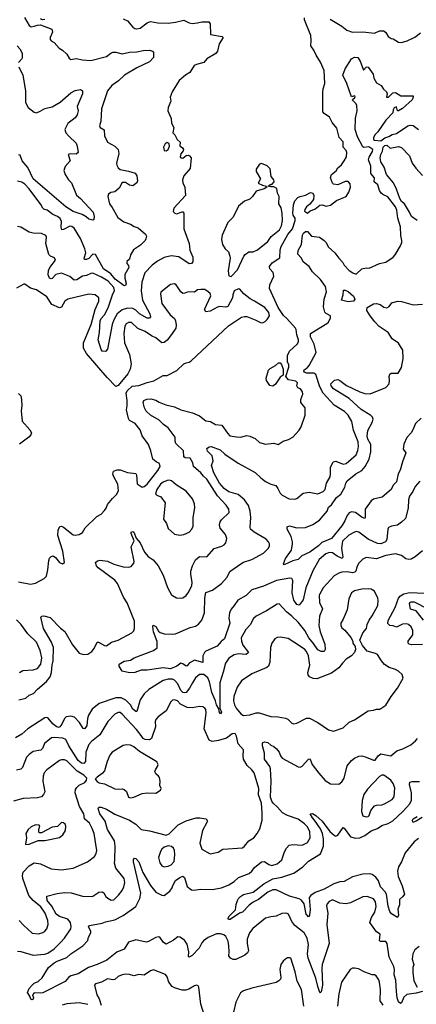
# Model space of a CAD drawing. Extents: x 1690054 to 1842981, y 782881 to 914114.
# Tile 616 of 656: x 1780595 to 1784385, y 875233 to 884645. Entities that reach past the tile are written whole.
import ezdxf

# ---------------------------------------------------------------- set-up
doc = ezdxf.new("R2010")
doc.units = 0

msp = doc.modelspace()

# ---------------------------------------------------------------- linework, layer by layer
at = {"layer": '0CON10XD'}
for points in [[(1781584.1, 884654.1), (1781624.4, 884634.4), (1781676.5, 884575), (1781695, 884562.5), (1781715, 884558.2), (1781745.3, 884564.7), (1781815, 884614.3), (1781845, 884628.6), (1781915, 884615.8), (1782012.7, 884612.7), (1782085, 884620), (1782165, 884640.8), (1782215, 884614.2), (1782245, 884609.2), (1782295, 884614.2), (1782335, 884625.8), (1782403.9, 884623.9), (1782416.2, 884605), (1782420, 884505), (1782530, 884485), (1782540, 884475), (1782500.9, 884415), (1782484.5, 884345.5), (1782468.3, 884321.7), (1782385, 884270), (1782355, 884237.5), (1782285, 884217.8), (1782263.7, 884206.3), (1782220.4, 884139.6), (1782179.2, 884115), (1782118.8, 884065), (1782053.8, 883955), (1782033.3, 883905), (1782040, 883865), (1782013.3, 883805), (1782012.5, 883775), (1782041.7, 883701.7), (1782047.5, 883655), (1782067.5, 883615), (1782060, 883565), (1782077.5, 883545), (1782100.7, 883500.7), (1782130, 883475), (1782125, 883440), (1782151.7, 883421.7), (1782161.2, 883405), (1782158.3, 883391.7), (1782135, 883362.5), (1782130, 883335), (1782135, 883324.2), (1782155, 883322.5), (1782185, 883347.5), (1782205, 883350), (1782217.5, 883345), (1782232.5, 883325), (1782225.9, 883224.1), (1782165, 883153.3), (1782150, 883115), (1782153.8, 883085), (1782173.3, 883045), (1782180, 882965), (1782067.5, 882845), (1782061.7, 882811.7), (1782078.8, 882795), (1782095, 882790), (1782147, 882807), (1782155, 882807.5), (1782163.3, 882795), (1782164, 882645), (1782215, 882506), (1782220.7, 882440.7), (1782250.6, 882375), (1782248.8, 882331.2), (1782235.7, 882314.3), (1782215, 882310.8), (1782115, 882378.9), (1782043.7, 882386.3), (1781975, 882372.5), (1781912.4, 882337.6), (1781861.4, 882298.6), (1781792.5, 882225), (1781764.1, 882135.9), (1781756.1, 882053.9), (1781767.5, 881965), (1781838.5, 881835), (1781845.5, 881804.5), (1781835, 881792), (1781815, 881792.5), (1781740, 881835), (1781705, 881869.6), (1781675, 881885.4), (1781625, 881886.6), (1781575, 881871.9), (1781527.9, 881832.1), (1781494.2, 881775.8), (1781479.3, 881730.7), (1781434, 881495), (1781415, 881473.8), (1781385, 881476.7), (1781372.7, 881492.7), (1781345.7, 881585), (1781358.8, 881655), (1781365.9, 881765), (1781375, 881787.3), (1781407.3, 881825), (1781440.7, 881889.3), (1781482.2, 882015), (1781502.8, 882055), (1781493.8, 882085), (1781439.7, 882145), (1781376.2, 882185), (1781295, 882221.3), (1781275, 882220), (1781235, 882200.3), (1781195, 882193.2), (1781142.9, 882157.1), (1781115, 882156.5), (1781075, 882191.1), (1780995, 882220.8), (1780941.9, 882208.1), (1780905, 882172), (1780895, 882169.2), (1780880.8, 882175), (1780868.2, 882205), (1780871.5, 882248.5), (1780884.1, 882275.9), (1780936.8, 882346.8), (1780928.5, 882368.5), (1780888.8, 882385), (1780875, 882400), (1780845.3, 882505), (1780850, 882565), (1780845, 882583.3), (1780805, 882602), (1780723.2, 882603.2), (1780685, 882612.5), (1780605, 882662.5), (1780575, 882667.5)], [(1780588, 878145), (1780655, 878160.4), (1780685, 878188.9), (1780726.4, 878203.6), (1780764.4, 878245), (1780851, 878319), (1780886.5, 878365), (1780900.3, 878405), (1780904.8, 878475), (1780914.8, 878515), (1780918.2, 878645), (1780900.5, 878695), (1780823.3, 878826.7), (1780797.5, 878935), (1780806.7, 878943.3), (1780825, 878945.7), (1780885, 878930.8), (1780985, 878828), (1781027.5, 878797.5), (1781099.3, 878669.3), (1781150, 878605), (1781165, 878591.2), (1781205, 878576.2), (1781245, 878580.8), (1781284, 878605), (1781307, 878633), (1781335.7, 878694.3), (1781350, 878695), (1781405, 878662.9), (1781425, 878660.8), (1781473.8, 878695), (1781535, 878714.4), (1781666.7, 878785), (1781685.7, 878804.3), (1781692, 878825), (1781691.5, 878895), (1781621.1, 879071.1), (1781588.3, 879125), (1781530.8, 879255), (1781505, 879286), (1781345.8, 879405), (1781330, 879425), (1781321.2, 879455), (1781337.3, 879472.7), (1781365, 879478.6), (1781435, 879468.9), (1781495, 879441.1), (1781585, 879415.6), (1781635, 879412.9), (1781660.3, 879419.7), (1781685, 879448.8), (1781689.5, 879465), (1781659.4, 879605), (1781688.8, 879665), (1781660.6, 879735), (1781661.9, 879745), (1781675, 879752), (1781685.8, 879745), (1781707.5, 879687.5), (1781745.4, 879645.4), (1781789.4, 879555), (1781824.3, 879515), (1781872.2, 879482.2), (1781918.1, 879425), (1781965.3, 879335.3), (1782008.8, 879218.8), (1782046.7, 879146.7), (1782055, 879142.5), (1782095, 879120), (1782135, 879116.7), (1782155, 879120), (1782185, 879140), (1782213.2, 879176.8), (1782240, 879235), (1782242.7, 879265), (1782230, 879345), (1782231.1, 879375), (1782245.6, 879425), (1782276.7, 879483.3), (1782315, 879512.9), (1782385, 879512), (1782455, 879590), (1782528.1, 879611.9), (1782550, 879625), (1782566.2, 879645), (1782576.2, 879685), (1782561.2, 879725), (1782510, 879785), (1782504, 879815), (1782511.2, 879845), (1782523.3, 879865), (1782596.7, 879935), (1782593.3, 879965), (1782567.5, 880005), (1782486.2, 880095), (1782385, 880251.8), (1782351.3, 880281.3), (1782325.4, 880315), (1782255.5, 880375), (1782249.9, 880409.9), (1782225, 880453.8), (1782177.9, 880457.9), (1782164, 880465), (1782160.8, 880525), (1782088.5, 880595), (1782080, 880615), (1782080.6, 880655), (1782015, 880743.2), (1781968.5, 880775), (1781927, 880817), (1781845.5, 880865.5), (1781804.4, 880904.4), (1781788, 880935), (1781774.4, 880985), (1781781.2, 881005), (1781810.8, 881019.2), (1781849.6, 881019.6), (1781895, 881007.1), (1781927.6, 880987.6), (1781993.1, 880963.1), (1782075.3, 880945.3), (1782135, 880915.3), (1782246.5, 880886.5), (1782315, 880858.5), (1782375, 880810), (1782417.5, 880805), (1782465.6, 880775.6), (1782528.3, 880768.3), (1782581.4, 880691.4), (1782605, 880668.8), (1782666.4, 880656.4), (1782705, 880653.3), (1782765, 880670), (1782795, 880662.5), (1782845, 880643.3), (1782887.5, 880605), (1782945, 880587.5), (1783025, 880597.5), (1783065, 880583.3), (1783112.3, 880617.7), (1783165, 880631.2), (1783205, 880653.3), (1783267.3, 880722.7), (1783285, 880752.5), (1783323.3, 880865), (1783322.5, 880935), (1783282.5, 880985), (1783283.3, 881015), (1783300, 881065), (1783297, 881087), (1783280, 881115), (1783252.5, 881125), (1783242.5, 881145), (1783250, 881175), (1783235, 881190), (1783163, 881203), (1783140, 881235), (1783167, 881323), (1783166.9, 881345), (1783155.9, 881375), (1783155, 881436.7), (1783175, 881476), (1783247.5, 881545), (1783258.6, 881565), (1783260.6, 881585), (1783242.7, 881632.7), (1783237.6, 881685), (1783231.8, 881695), (1783149, 881789), (1783115, 881816.2), (1783064, 881895), (1782982.2, 882075), (1782985, 882110), (1783022.9, 882195), (1783017.5, 882227.5), (1782984.2, 882265), (1782981.4, 882285), (1783009.5, 882320.5), (1783082.8, 882367.2), (1783085.3, 882445), (1783095, 882476.9), (1783158, 882592), (1783203.6, 882645), (1783227.5, 882725), (1783226.5, 882746.5), (1783208.5, 882775), (1783204.1, 882795), (1783210.4, 882875), (1783224.5, 882915), (1783253.3, 882945), (1783275, 882956.4), (1783325, 882969.2), (1783375, 882992.5), (1783395, 882986.2), (1783406.9, 882965), (1783402.2, 882927.8), (1783367.8, 882882.3), (1783335, 882857.3), (1783319.8, 882830.2), (1783316.7, 882815), (1783345, 882795.4), (1783372.5, 882817.5), (1783416.7, 882835), (1783465, 882870.8), (1783485, 882874.2), (1783525, 882861.4), (1783565, 882873.1), (1783622.3, 882917.7), (1783715.9, 882954.1), (1783741.2, 882995), (1783758.1, 883045), (1783754.4, 883075), (1783735, 883099.2), (1783705, 883098), (1783635, 883067.5), (1783595, 883072.5), (1783585, 883082.5), (1783564.5, 883135), (1783574.4, 883165), (1783620.2, 883199.8), (1783635, 883229.5), (1783671.5, 883258.5), (1783696.7, 883295), (1783717.5, 883335), (1783721.4, 883375), (1783714.3, 883394.3), (1783685, 883426.2), (1783686, 883476), (1783648.6, 883518.6), (1783627, 883607), (1783582.4, 883662.4), (1783555, 883713.3), (1783505, 883748.8), (1783493.3, 883765), (1783491.7, 883948.3), (1783494.4, 883985), (1783511.9, 884035), (1783505, 884158.8), (1783470.1, 884240.1), (1783427, 884307), (1783405.3, 884355.3), (1783376.2, 884395), (1783381.9, 884445), (1783377.1, 884495), (1783316.2, 884645), (1783316.7, 884663.3)], [(1780641.9, 884665), (1780685, 884589.4), (1780705, 884577.5), (1780732.2, 884582.2), (1780765, 884594.2), (1780795, 884596.2), (1780901.2, 884555), (1780908.6, 884525), (1780886.2, 884475), (1780886.7, 884455), (1780895, 884443.3), (1780925, 884425.8), (1780973.3, 884373.3), (1781005, 884354.5), (1781045.6, 884315), (1781067.6, 884277.6), (1781085, 884263.8), (1781135, 884274.2), (1781195, 884260), (1781275, 884254.3), (1781425, 884292.5), (1781465, 884325.8), (1781485, 884334.4), (1781515, 884333.6), (1781575, 884318.8), (1781645.3, 884334.7), (1781715, 884338.2), (1781775, 884350.4), (1781835, 884352.5), (1781863.3, 884345), (1781873, 884333), (1781874.4, 884285), (1781835, 884241.5), (1781715.8, 884184.2), (1781595.8, 884115), (1781538, 884062), (1781475, 884017.5), (1781434.5, 883965), (1781377, 883793), (1781370.8, 883675), (1781358.3, 883631.7), (1781365, 883614), (1781402.7, 883592.7), (1781405.7, 883535), (1781433.8, 883473.8), (1781505, 883436.2), (1781536.7, 883405), (1781543.8, 883365), (1781522, 883275), (1781522.9, 883255), (1781535, 883227.5), (1781555, 883212.7), (1781635, 883198.5), (1781697.3, 883177.3), (1781714.1, 883154.1), (1781722, 883105), (1781715, 883086.7), (1781675, 883057.5), (1781645, 883064.4), (1781605, 883090), (1781575, 883087.9), (1781546, 883034), (1781505, 883001.2), (1781465, 882994.2), (1781443.6, 882976.4), (1781438.1, 882955), (1781442.9, 882927.1), (1781452.8, 882885), (1781479.8, 882849.8), (1781532.5, 882755), (1781591.7, 882711.7), (1781655, 882691.8), (1781689.7, 882669.7), (1781726.3, 882656.3), (1781797.5, 882595), (1781805.7, 882575), (1781800.3, 882549.7), (1781794, 882535), (1781750.9, 882489.1), (1781684.1, 882445.9), (1781653.1, 882396.9), (1781646.2, 882355), (1781618.1, 882335), (1781618.1, 882315), (1781635.7, 882295), (1781638.6, 882275), (1781600.9, 882209.1), (1781599.3, 882175), (1781611.8, 882125), (1781605, 882105.8), (1781595, 882100), (1781506.7, 882165), (1781465, 882216.7), (1781397.5, 882265), (1781320, 882400), (1781295, 882403.5), (1781256.1, 882363.9), (1781235, 882353.6), (1781214.2, 882354.2), (1781212.9, 882365)], [(1780835, 884646.7), (1780813.6, 884643.6), (1780793, 884653)], [(1783561.3, 884651.3), (1783673.8, 884583.8), (1783721.2, 884545), (1783774.6, 884524.6), (1783875, 884529.2), (1783985, 884516), (1784035, 884538.6), (1784075, 884538.8), (1784094.2, 884524.2), (1784117.5, 884485), (1784145, 884466.7), (1784165, 884463.3), (1784215, 884430), (1784245, 884426.7), (1784297, 884443), (1784370.7, 884479.3), (1784425, 884520)], [(1780570.8, 884395), (1780596.5, 884366.5), (1780619.6, 884325), (1780618.9, 884285), (1780615, 884271.2), (1780585, 884236.7)], [(1784418.6, 880235), (1784375, 880184), (1784352.5, 880135), (1784319.1, 880090.9), (1784310, 880055), (1784307.9, 879975), (1784283, 879877), (1784245, 879840.8), (1784205.4, 879814.6), (1784147.5, 879805), (1784119.7, 879790.3), (1784112.9, 879775), (1784103.6, 879676.4), (1784091.2, 879655), (1784045, 879635.3), (1784015, 879638.6), (1783925, 879678.5), (1783835, 879746.5), (1783815, 879753.1), (1783795, 879747.8), (1783740.7, 879719.3), (1783680.1, 879659.9), (1783669.1, 879595), (1783682.5, 879507.5), (1783675.8, 879495), (1783628.3, 879518.3), (1783585, 879548.5), (1783555, 879552.9), (1783520.9, 879539.1), (1783455.6, 879485), (1783395, 879376), (1783330, 879215), (1783305, 879100), (1783265, 879050), (1783245, 879055.8), (1783214.6, 879095), (1783198.9, 879165), (1783205.4, 879285), (1783195, 879303.1), (1783176.2, 879306.2), (1783050, 879285), (1782925, 879229.6), (1782815, 879194.4), (1782758.9, 879141.1), (1782678.9, 879095), (1782643.7, 879046.3), (1782615, 879009.2), (1782599.1, 878975), (1782593.4, 878925), (1782603.8, 878875), (1782553.7, 878726.3), (1782519.5, 878700.5), (1782482.4, 878657.6), (1782375, 878607.5), (1782360, 878595), (1782344.5, 878565), (1782345, 878501.2), (1782265, 878522.1), (1782216.1, 878495), (1782195, 878468.2), (1782185, 878464.8), (1782155, 878489), (1782135, 878493), (1782095.4, 878465), (1782035, 878439.9), (1781965, 878449.5), (1781815, 878428.8), (1781755, 878426.7), (1781695, 878405.7), (1781645, 878402), (1781575, 878417.5), (1781546.2, 878465), (1781546.2, 878485), (1781595, 878514.4), (1781655, 878524.4), (1781688, 878545), (1781873.3, 878616.7), (1781908.9, 878641.1), (1781909.8, 878699.8), (1781872.9, 878795), (1781866.2, 878845), (1781872, 878858), (1781895, 878843.8), (1781920.8, 878800.8), (1781938.3, 878788.3), (1781975.6, 878775.6), (1782055, 878770), (1782083.3, 878775), (1782225, 878835.4), (1782275, 878848.5), (1782305, 878867.3), (1782335.9, 878905), (1782360.7, 878975), (1782364.4, 879115.6), (1782375, 879171.2), (1782438.3, 879191.7), (1782525, 879254.5), (1782577.1, 879315), (1782605, 879370.8), (1782707.4, 879442.6), (1782735, 879458.2), (1782814, 879485), (1782925, 879545.7), (1782971.9, 879595), (1782981.4, 879615), (1782981.4, 879635), (1782973.6, 879653.6), (1782949.6, 879679.6), (1782835, 879747.1), (1782801.4, 879775), (1782796.7, 879795), (1782803.7, 879886.3), (1782797.1, 879947.1), (1782780.3, 880000.3), (1782744.8, 880055), (1782683.6, 880105), (1782595, 880132.5), (1782547.9, 880165), (1782505.4, 880215), (1782451.5, 880315), (1782426.7, 880385), (1782443, 880427), (1782435.8, 880475), (1782390, 880520), (1782384.7, 880545), (1782405, 880562.5), (1782425.8, 880565.8), (1782512.3, 880532.3), (1782555, 880490.4), (1782682.5, 880405), (1782845, 880317.9), (1782899.5, 880265), (1782945, 880231.2), (1782995, 880206.2), (1783041.8, 880191.8), (1783063.1, 880165), (1783085, 880118.8), (1783105, 880100), (1783170, 880065), (1783225, 880062.5), (1783245, 880067.5), (1783305, 880118.8), (1783362.3, 880127.7), (1783445, 880111.9), (1783495, 880135.8), (1783512.9, 880155), (1783527.5, 880215), (1783561.1, 880275), (1783566.8, 880305), (1783564.5, 880365), (1783592.1, 880417.9), (1783615, 880426), (1783685, 880397.8), (1783715, 880403.1), (1783809.4, 880485), (1783827.4, 880527.4), (1783833.5, 880565), (1783830.2, 880610.2), (1783785, 880720), (1783770.5, 880805), (1783735, 880864.3), (1783700.6, 880900.6), (1783601.3, 880961.3), (1783494.1, 881074.1), (1783464.8, 881135), (1783424.2, 881255), (1783405, 881265.6), (1783335, 881265.6), (1783315.8, 881275), (1783309.4, 881285), (1783312.6, 881297.4), (1783342.4, 881317.6), (1783360.3, 881339.7), (1783428.8, 881465), (1783408.8, 881545), (1783373.9, 881615), (1783373.2, 881645), (1783530, 881740), (1783546, 881755), (1783564.1, 881795.9), (1783566.7, 881815), (1783525, 881836.5), (1783510.7, 881850.7), (1783498.8, 881898.8), (1783505.8, 881975), (1783526.8, 882045), (1783516.2, 882096.2), (1783470.3, 882160.3), (1783393.4, 882233.4), (1783363.1, 882285), (1783306.1, 882326.1), (1783285, 882367.5), (1783252.9, 882405), (1783255, 882437.5), (1783287.1, 882495), (1783297.1, 882585), (1783305.8, 882605), (1783325, 882620.8), (1783345, 882619.2), (1783385, 882576), (1783460, 882565), (1783505, 882533.3), (1783524.1, 882514.1), (1783543.3, 882475), (1783607.5, 882415), (1783644.1, 882364.1), (1783683.3, 882325), (1783695, 882297.5), (1783745, 882248.8), (1783778.8, 882225), (1783800, 882215), (1783815, 882215.4), (1783865, 882264.4), (1783905, 882271.9), (1783935, 882270.8), (1784035, 882316), (1784095, 882326.2), (1784164, 882375), (1784183.1, 882396.9), (1784235.5, 882485), (1784246.2, 882515), (1784246.4, 882535), (1784237, 882583), (1784234.2, 882665), (1784207.8, 882747.8), (1784197.7, 882825), (1784187.3, 882855), (1784112.6, 882952.6), (1784065, 882973.1), (1784048.3, 882988.3), (1784033, 883013), (1784017.8, 883065), (1783984.1, 883094.1), (1783984.6, 883135), (1783950, 883175), (1783951.9, 883245), (1783927.6, 883305), (1783935, 883329.6), (1783967.9, 883385), (1783969.1, 883405), (1783930.9, 883430.9), (1783885, 883423.9), (1783875, 883428.6), (1783822, 883525), (1783800.3, 883595), (1783802.7, 883705), (1783819.8, 883775), (1783818.1, 883825), (1783811, 883841), (1783776.2, 883875), (1783777.5, 883885), (1783795.6, 883895), (1783800.5, 883910.5), (1783795, 883917.1), (1783765, 883907.5), (1783722.9, 884035), (1783684.4, 884115), (1783706, 884175), (1783765, 884270), (1783795, 884286.2), (1783825, 884282.5), (1783849.8, 884249.8), (1783881.2, 884161.2), (1783905, 884192.5), (1783915, 884195.8), (1783925, 884190.8), (1783972.3, 884125), (1783978.1, 884085), (1784005, 884042.5), (1784050, 884015), (1784070.7, 883980.7), (1784100, 883955), (1784107.5, 883935), (1784100, 883905), (1784120, 883905), (1784160, 883945), (1784185, 883950), (1784236.7, 883916.7), (1784355, 883916.7), (1784356.2, 883905), (1784345, 883880)], [(1780585.7, 884195), (1780626.9, 884115), (1780650.6, 883965), (1780650, 883855), (1780675.6, 883805.6), (1780735, 883762), (1780755, 883756.2), (1780790.7, 883770.7), (1780835, 883795.6), (1780905, 883812.2), (1780982.9, 883857.1), (1781085, 883947.1), (1781125, 883969.4), (1781175, 883979.4), (1781194.5, 883964.5), (1781194.6, 883935), (1781146, 883815), (1781153.8, 883775), (1781146, 883735), (1781124.4, 883705.6), (1781056.6, 883653.4), (1781027.5, 883595), (1781037.1, 883565), (1781065, 883530.8), (1781136.2, 883465), (1781145.9, 883435.9), (1781153, 883377), (1781135, 883361.2), (1781077, 883363), (1781060, 883355), (1781078.8, 883295), (1781029.1, 883240.9), (1781018.6, 883205), (1781030.6, 883165), (1781062.8, 883112.8), (1781089.6, 883085), (1781138.8, 882968.8), (1781178, 882935), (1781298.2, 882805), (1781305.5, 882764.5), (1781303.3, 882736.7), (1781295, 882727.5), (1781255, 882738.8), (1781231.5, 882761.5), (1781193.6, 882783.6), (1781105, 882812.1), (1781037.5, 882855), (1780724.7, 883125), (1780673.1, 883233.1), (1780617.5, 883295), (1780598.8, 883348.8), (1780585, 883354.7)], [(1784345, 883880), (1784255, 883797.3), (1784215, 883773.8), (1784204.5, 883774.5), (1784195, 883810.8), (1784175, 883801.8), (1784165.4, 883785), (1784162.5, 883755), (1784095.7, 883685), (1784018.4, 883571.6), (1783990.6, 883545), (1783974.9, 883515), (1783975, 883500), (1783985, 883493.3), (1784045, 883488.1), (1784085, 883516.5), (1784122.2, 883527.8), (1784155, 883548.1), (1784195, 883558.7), (1784305, 883629.6), (1784325.6, 883635.6), (1784355, 883632.5), (1784406.7, 883595)], [(1781995, 883392), (1782014.3, 883405.7), (1782028, 883435), (1782025, 883457.5), (1782005, 883471.2), (1781985, 883458), (1781968.5, 883425), (1781975, 883393.3), (1781995, 883392)], [(1784395, 882725.3), (1784339.3, 882765), (1784321.7, 882805), (1784271.9, 882885), (1784245, 882908.2), (1784227.4, 882935), (1784197, 883025), (1784168.9, 883085), (1784101.4, 883165), (1784076.7, 883236.7), (1784046.3, 883286.3), (1784038.5, 883325), (1784047.8, 883355), (1784063.1, 883386.9), (1784068, 883425), (1784085, 883443.9), (1784105, 883444.7), (1784135, 883416.7), (1784215, 883434), (1784245, 883422), (1784320.6, 883345), (1784346.7, 883275), (1784380, 883225), (1784444.4, 883155)], [(1782615, 882190.6), (1782675.7, 882255), (1782736, 882385), (1782748.8, 882401.2), (1782785, 882427.5), (1782825, 882426.2), (1782868, 882445), (1782965.3, 882525), (1782998.1, 882571.9), (1783077.1, 882635), (1783097.8, 882675), (1783105.3, 882725), (1783104.5, 882795), (1783095, 882846.7), (1783072, 882885), (1783075.8, 882955), (1783057.5, 882987.5), (1783051.7, 883031.7), (1783025, 883047.5), (1782995, 883047.5), (1782970, 883055), (1782995, 883072.5), (1783005, 883070), (1783027.5, 883095), (1783022.5, 883115), (1782997.7, 883147.7), (1782989.8, 883219.8), (1782959.4, 883249.4), (1782905, 883270.8), (1782885.7, 883264.3), (1782855.8, 883215), (1782855, 883193.3), (1782896.2, 883125), (1782873, 883083), (1782915, 883062.5), (1782953, 883053), (1782957.5, 883045), (1782932.5, 883027.5), (1782854.3, 883005.7), (1782821.2, 882955), (1782795, 882930), (1782745, 882910), (1782685.8, 882864.2), (1782635, 882757.5), (1782583.9, 882706.1), (1782530, 882585), (1782522.9, 882545), (1782534.2, 882495), (1782560, 882455), (1782590, 882425), (1782604, 882385), (1782605.8, 882365), (1782586.7, 882245), (1782595, 882196.7), (1782615, 882190.6)], [(1781212.9, 882365), (1781225.9, 882415), (1781218.6, 882455), (1781175, 882554.3), (1781115, 882653.3), (1781095, 882666.9), (1781075, 882670), (1781015, 882638), (1780997.9, 882637.9), (1780990.6, 882660.6), (1780995.8, 882715), (1780982.5, 882745), (1780957.1, 882765), (1780913.1, 882783.1), (1780858.6, 882825), (1780825, 882834.6), (1780815, 882843.8), (1780797.5, 882877.5), (1780685, 883028.5), (1780645, 883073.1), (1780615, 883093.1), (1780575, 883102.2)], [(1780585, 879272.2), (1780699.5, 879249.5), (1780745, 879257.5), (1780830, 879305), (1780850, 879325), (1780863.6, 879386.4), (1780872.5, 879475), (1780881.7, 879498.3), (1780897.5, 879515), (1780915, 879518.8), (1780937.5, 879505), (1780977, 879457), (1781003, 879443), (1781022.5, 879455), (1781007.8, 879565), (1780959.1, 879715), (1780961.8, 879765), (1780980.4, 879799.6), (1780995, 879804.4), (1781015, 879795.4), (1781105, 879720), (1781125, 879717.1), (1781162.5, 879725), (1781195, 879743.3), (1781220.7, 879789.3), (1781333.6, 879896.4), (1781375, 879917.5), (1781406.1, 879953.9), (1781422.5, 879975), (1781435, 880010), (1781480.7, 880069.3), (1781520, 880105), (1781538.3, 880141.7), (1781533.3, 880205), (1781492.7, 880282.7), (1781486.7, 880305), (1781490.7, 880329.3), (1781527, 880343), (1781555, 880343.3), (1781625, 880317.5), (1781705, 880307.5), (1781713, 880293), (1781718.3, 880208.3), (1781765, 880176.2), (1781785, 880182.5), (1781815, 880206.7), (1781915.3, 880335), (1781936.5, 880375), (1781931.2, 880401.2), (1781898.3, 880418.3), (1781866.7, 880445), (1781848.8, 880525), (1781826.2, 880585), (1781765.7, 880665.7), (1781745.8, 880725), (1781700, 880785), (1781644.7, 880814.7), (1781633.6, 880833.6), (1781615.6, 880914.4), (1781622.7, 880955), (1781622.3, 881005), (1781613.3, 881075), (1781621.9, 881098.1), (1781669.4, 881140.6), (1781735, 881147.3), (1781815, 881178), (1781877, 881193), (1781965, 881243.3), (1782005, 881243.8), (1782096.9, 881293.1), (1782165, 881356), (1782185, 881366.2), (1782215, 881370), (1782235, 881383.3), (1782591.7, 881718.3), (1782715, 881800), (1782745, 881809.2), (1782765, 881807.1), (1782846.3, 881776.3), (1782895, 881749.2), (1782915, 881747.5), (1782940.3, 881759.7), (1782960.3, 881779.7), (1782981.2, 881815), (1782975, 881846.7), (1782936.7, 881895), (1782840, 881955), (1782797.7, 881977.7), (1782736.1, 882026.1), (1782699.3, 882069.3), (1782685, 882072.5), (1782645, 882052.5), (1782631.2, 882015), (1782628.8, 881985), (1782585, 881903.8), (1782565, 881896.2), (1782505, 881902), (1782485, 881898), (1782415, 881858), (1782375, 881852.5), (1782362.5, 881875), (1782421.2, 882005), (1782415, 882027.5), (1782397.5, 882045), (1782365, 882066.2), (1782325, 882067.5), (1782295, 882062), (1782265, 882042), (1782206.1, 882043.9), (1782175, 882030), (1782155, 882028.8), (1782135, 882043.3), (1782090.5, 882110.5), (1782075, 882118.9), (1782035, 882114.2), (1781945, 882041.2), (1781940, 882025), (1781955, 881933.8), (1782033, 881823), (1782075, 881789.2), (1782085.4, 881765.4), (1782091.4, 881725), (1782087.5, 881695), (1782045.6, 881635), (1782005, 881582.2), (1781975, 881558), (1781955, 881556.2), (1781895, 881605.5), (1781855, 881622.7), (1781795, 881663.1), (1781725, 881692.2), (1781665, 881749.2), (1781635, 881750.8), (1781611.7, 881738.3), (1781600, 881715), (1781590.5, 881645), (1781595.6, 881555), (1781644.5, 881444.5), (1781660.6, 881355), (1781650, 881305), (1781630, 881260), (1781535, 881147.5), (1781515, 881138.6), (1781432.6, 881225), (1781234.4, 881454.4), (1781203.7, 881503.7), (1781204, 881555), (1781278.9, 881731.1), (1781315, 881874.2), (1781352.5, 881955), (1781351.1, 881985), (1781315, 882015.6), (1781255, 882021.8), (1781055, 881973.1), (1781026.3, 881953.7), (1780995, 881898.1), (1780975, 881891.3), (1780903.7, 881923.7), (1780855, 881995.6), (1780755, 882064.3), (1780698.3, 882078.3), (1780645.7, 882115.7), (1780635, 882116.2), (1780565, 882077.5)], [(1783735, 881947.5), (1783670, 881965), (1783688, 882015), (1783690, 882060), (1783705, 882060), (1783735, 882046.2), (1783785, 882000.9), (1783798.1, 881975), (1783785, 881954.3), (1783735, 881947.5)], [(1783450, 879615), (1783368.9, 879555), (1783291.2, 879518.8), (1783255, 879486.2), (1783205, 879471.2), (1783123, 879433), (1783117.5, 879445), (1783135.7, 879495), (1783193.3, 879575), (1783203.3, 879635), (1783203.3, 879655), (1783188.8, 879705), (1783152.5, 879775), (1783151.7, 879798.3), (1783173.9, 879806.1), (1783245, 879789.2), (1783325, 879792.2), (1783395, 879820), (1783458.7, 879861.3), (1783515.6, 879924.4), (1783532.6, 879947.4), (1783546.9, 879985), (1783575, 880007.8), (1783623.2, 880076.8), (1783665, 880108.6), (1783702.9, 880175), (1783712.5, 880215), (1783725, 880238.6), (1783807.5, 880302.5), (1783865.6, 880334.4), (1783895.9, 880375), (1783933.4, 880445), (1783950, 880515), (1783950, 880585), (1783921.1, 880635), (1783915.1, 880665), (1783921.9, 880718.1), (1783965, 880795.8), (1783972.1, 880825), (1783967.8, 880845), (1783952.3, 880862.3), (1783857.7, 880917.7), (1783745, 881025.4), (1783595.5, 881115.5), (1783572.5, 881145), (1783568, 881165), (1783605, 881198.6), (1783635, 881205.8), (1783655, 881197.5), (1783719.5, 881149.5), (1783845, 881087.2), (1783895, 881071.8), (1783945, 881068.8), (1784095, 881129.1), (1784127.3, 881165), (1784128.2, 881198.2), (1784124.5, 881235.5), (1784131.8, 881258.2), (1784145, 881265.5), (1784213, 881267), (1784245, 881320), (1784259.7, 881405), (1784257.3, 881485), (1784215, 881552.2), (1784154.8, 881594.8), (1784116.7, 881655), (1784031.3, 881711.3), (1783988.1, 881758.1), (1783943.5, 881813.5), (1783912.1, 881865), (1783915, 881894.5), (1783975, 881927.5), (1784005, 881933.1), (1784041.5, 881921.5), (1784075, 881896), (1784105, 881891.2), (1784125, 881903.3), (1784152.7, 881937.3), (1784205, 881955.8), (1784245, 881950.8), (1784355, 881919.4), (1784445, 881924.4)], [(1783015, 881142), (1782985, 881147.8), (1782953.3, 881195), (1782951.3, 881218.7), (1782974.3, 881295), (1782988.5, 881311.5), (1783040.9, 881339.1), (1783070, 881365), (1783085, 881365.7), (1783097.9, 881347.9), (1783112.5, 881305), (1783111.7, 881248.3), (1783085, 881227.5), (1783039.1, 881160.9), (1783015, 881142)], [(1780585, 881073.3), (1780605, 881048.8), (1780611.9, 881015), (1780614.3, 880955), (1780608.1, 880905), (1780618.1, 880808.1), (1780693.6, 880725), (1780707.4, 880695), (1780702.4, 880677.6), (1780683.1, 880655), (1780593.5, 880586.5)], [(1784432.4, 880837.6), (1784378.5, 880785), (1784351.8, 880725), (1784337.1, 880695), (1784295, 880650.5), (1784265, 880587.5), (1784261.1, 880541.1), (1784284.4, 880505), (1784252.4, 880417.6), (1784231.9, 880338.1), (1784212.5, 880305), (1784195, 880226), (1784163.5, 880195), (1784145, 880154.4), (1784058.3, 880081.7), (1783977, 880063), (1783954.1, 880045.9), (1783896.5, 879965), (1783897.5, 879885), (1783891.9, 879878.1), (1783868.1, 879885), (1783805, 879934.7), (1783765, 879940.7), (1783745, 879931.8), (1783723.2, 879905), (1783703.8, 879855), (1783675, 879806.7), (1783575.2, 879684.8), (1783483.1, 879646.9), (1783450, 879615)], [(1782125, 879718.8), (1782165, 879722.9), (1782216, 879745), (1782239.2, 879775), (1782252.5, 879805), (1782253.1, 879885), (1782270.3, 879979.7), (1782267.2, 880017.2), (1782245.8, 880065), (1782185, 880137.1), (1782089.7, 880199.7), (1782045, 880236.2), (1782025, 880244.2), (1782005, 880240.6), (1781965, 880223.9), (1781940.4, 880205), (1781905.5, 880155), (1781894.2, 880114.2), (1781905, 880101.2), (1781945, 880083.8), (1781985.8, 880025.8), (1781970.5, 879870.5), (1781998.1, 879828.1), (1782015, 879781.2), (1782075, 879726.7), (1782125, 879718.8)], [(1784445, 879568), (1784375, 879511.9), (1784335, 879488), (1784315, 879484), (1784285, 879491.2), (1784244.2, 879524.2), (1784185, 879538.6), (1784095, 879521.9), (1784005, 879491.4), (1783905, 879504.2), (1783875, 879488.6), (1783835, 879450.8), (1783819.1, 879420.9), (1783808.5, 879375), (1783797.1, 879362.9), (1783775, 879358.5), (1783724.2, 879365.8), (1783675, 879363.8), (1783644, 879356), (1783601.6, 879328.4), (1783494.2, 879215.8), (1783456.4, 879145), (1783460.5, 879075), (1783487.5, 879015), (1783458.9, 878945), (1783453.4, 878855), (1783468.2, 878795), (1783512.5, 878675), (1783515.9, 878624.1), (1783505, 878606.7), (1783475, 878604.3), (1783445, 878622.9), (1783403.2, 878683.2), (1783356.9, 878735), (1783319.8, 878805), (1783255, 878885.3), (1783197.3, 878945), (1783145.9, 878985.9), (1783075, 879061.2), (1783055, 879058.8), (1782955, 878992.9), (1782856, 878945), (1782828.9, 878921.1), (1782817.5, 878897.5), (1782802.5, 878865), (1782755, 878817.5), (1782713.3, 878735), (1782715.5, 878705), (1782727.6, 878667.6), (1782780.4, 878595), (1782772.7, 878585), (1782755, 878578.1), (1782687.5, 878582.5), (1782646.2, 878575), (1782595, 878540.6), (1782561.1, 878495), (1782541.2, 878408.8), (1782507.6, 878305), (1782508.8, 878065), (1782523.8, 878025), (1782515, 878010), (1782505, 878022.5), (1782498.3, 878058.3), (1782475, 878095.8), (1782467.4, 878135), (1782431.6, 878215), (1782409.8, 878315), (1782392.6, 878355), (1782355, 878385.2), (1782314.2, 878385.8), (1782274.8, 878355.2), (1782246.1, 878305), (1782218.8, 878255), (1782185.3, 878214.7), (1782175, 878210), (1782155, 878214.6), (1782135, 878232.3), (1782106.8, 878296.8), (1782075, 878333.1), (1782055, 878340.4), (1782015, 878341.8), (1781965, 878326.9), (1781828.3, 878241.7), (1781785, 878200), (1781745.6, 878145), (1781715, 878033.3), (1781705, 878032), (1781675, 878054.3), (1781654, 878095), (1781610, 878140), (1781565, 878163.5), (1781515, 878161.8), (1781355, 878108.1), (1781288.1, 878055), (1781253.2, 877996.8), (1781242.3, 877965), (1781236.2, 877895), (1781215, 877868), (1781200.9, 877870.9), (1781168.3, 877928.3), (1781118.6, 877978.6)], [(1783595, 877844), (1783685, 877876.2), (1783745, 877931.2), (1783795, 877951.2), (1783925, 878040), (1783975, 878044.2), (1784005, 878054), (1784037, 878053), (1784095, 878093.8), (1784145.7, 878174.3), (1784206.2, 878255), (1784260.5, 878349.5), (1784250, 878385), (1784215, 878416.7), (1784185, 878433.3), (1784125, 878453.3), (1784083, 878483), (1784053.8, 878515), (1784015, 878576), (1783995, 878588), (1783915, 878607.5), (1783871.7, 878661.7), (1783846.7, 878715), (1783875.8, 878784.2), (1783908, 878825), (1783916.2, 878865), (1783935.8, 878905), (1783964.6, 878945.4), (1784016.9, 879045), (1784020.8, 879095), (1784017.5, 879115), (1783985, 879182.5), (1783955, 879200), (1783925, 879206), (1783865, 879200), (1783795, 879184.2), (1783766, 879165), (1783740.9, 879109.1), (1783724.4, 879005), (1783688, 878915), (1783665, 878877.5), (1783664.2, 878854.2), (1783672.3, 878832.3), (1783701.2, 878811.2), (1783760.7, 878740.7), (1783780, 878705), (1783780, 878685), (1783802.5, 878655), (1783803.3, 878625), (1783793.6, 878596.4), (1783765, 878563.3), (1783715, 878531.2), (1783679.2, 878495), (1783645, 878448), (1783575, 878397.1), (1783434.5, 878345.5), (1783398.3, 878348.3), (1783365, 878363.8), (1783352.4, 878382.4), (1783347.5, 878405), (1783369.4, 878475), (1783354.1, 878564.1), (1783335.5, 878605), (1783319.4, 878625), (1783269.8, 878659.8), (1783159.8, 878729.8), (1783085, 878742.9), (1783055, 878738.1), (1783032.7, 878727.3), (1783005.7, 878685), (1782991.4, 878645), (1782986.5, 878505), (1782974.5, 878465.5), (1782958, 878452), (1782815, 878391.1), (1782714.2, 878325), (1782675, 878263.3), (1782641.2, 878175), (1782639.6, 878135), (1782649.5, 878095), (1782664.4, 878065), (1782709.1, 878009.1), (1782735, 877993.8), (1782795, 878000), (1782855, 878018.8), (1782885, 878018.8), (1782995, 877982.9), (1783065, 877980.8), (1783135, 877969.2), (1783157.9, 877957.9), (1783195, 877921.2), (1783215, 877913.8), (1783245, 877922), (1783335, 877968), (1783365, 877970), (1783445, 877928), (1783545, 877856.7), (1783595, 877844)], [(1784443.3, 878673.3), (1784338.2, 878668.2), (1784315.6, 878675.6), (1784307.5, 878685), (1784307.1, 878705), (1784351.2, 878765), (1784350.6, 878805), (1784335, 878841.2), (1784310, 878865), (1784295, 878871.1), (1784255, 878866.9), (1784195, 878839.6), (1784165, 878851.2), (1784133.8, 878853.8), (1784111.8, 878871.8), (1784115, 878901.9), (1784181.8, 879025), (1784214.7, 879115), (1784235, 879138.2), (1784265, 879158), (1784325, 879170), (1784465, 879164.4)], [(1784452.8, 878905), (1784385, 878993.5), (1784330, 879010), (1784319.7, 879065), (1784324.1, 879075), (1784335, 879080), (1784365, 879079.8), (1784495, 879014.2)], [(1780595, 878404), (1780625, 878424.5), (1780725, 878429.4), (1780765.3, 878444.7), (1780796.5, 878485), (1780805.4, 878545), (1780790.9, 878615), (1780756.2, 878695), (1780673.7, 878773.7), (1780605, 878867.8), (1780565, 878907.1)], [(1782385, 876970), (1782341.5, 876895), (1782317.8, 876775), (1782335.6, 876715.6), (1782415, 876672), (1782493.4, 876686.6), (1782535, 876714.7), (1782725, 876730), (1782744.7, 876745.3), (1782785, 876794.4), (1782834, 876825), (1782866, 876865), (1782889.3, 876910.7), (1782911.4, 876995), (1782913.5, 877065), (1782905.9, 877155), (1782876.1, 877235), (1782882.1, 877295), (1782835, 877444.6), (1782815, 877474.7), (1782768, 877515), (1782732.9, 877575), (1782731.5, 877605), (1782733.2, 877665), (1782684.5, 877724.5), (1782667.5, 877797.5), (1782655, 877822.5), (1782625, 877818), (1782571.5, 877778.5), (1782496.6, 877753.4), (1782435.5, 877745.5), (1782405, 877758.8), (1782358.9, 877865), (1782377.8, 878015), (1782375, 878050), (1782364, 878065), (1782345, 878075.8), (1782315, 878080.6), (1782244, 878066), (1782195, 878069.3), (1782132.9, 878102.9), (1782103.1, 878133.1), (1782075, 878142.7), (1782055, 878138.9), (1782040.6, 878125), (1781995, 878037.5), (1781917.6, 877982.4), (1781895, 877956.2), (1781890, 877935), (1781893.6, 877885), (1781855, 877774.4), (1781835, 877761.5), (1781795, 877763.9), (1781775, 877775.4), (1781755, 877802.2), (1781710, 877860), (1781575, 878008.1), (1781555, 878021.9), (1781535, 878021.9), (1781503.8, 878006.2), (1781437.1, 877935), (1781362.1, 877807.9), (1781281.1, 877745), (1781255, 877717.1), (1781228, 877645), (1781223.8, 877555), (1781207.1, 877535), (1781185, 877537.6), (1781155.2, 877565), (1781065.8, 877705), (1781035.5, 877765), (1781007.7, 877777.7), (1780925, 877784.5), (1780900.7, 877779.3), (1780833.8, 877726.2), (1780812, 877678), (1780797.2, 877662.8), (1780725, 877650), (1780685, 877622.5), (1780660.8, 877595), (1780623.6, 877496.4), (1780605, 877480), (1780565, 877470.8)], [(1781118.6, 877978.6), (1781085, 877988.4), (1781038.4, 877981.6), (1781025, 877965.8), (1780999.6, 877910.4), (1780977.9, 877885), (1780965, 877879.7), (1780945, 877887.5), (1780910.8, 877915), (1780868.7, 877968.7), (1780855, 877975.9), (1780835, 877972.7), (1780672.4, 877867.6), (1780615, 877814.4), (1780555, 877780.4)], [(1784443.8, 875355), (1784385, 875338.2), (1784295, 875326.7), (1784267.1, 875302.9), (1784245, 875247.5), (1784235, 875241.2), (1784215, 875256.7), (1784202.9, 875295), (1784194.5, 875355), (1784190.9, 875465), (1784175.3, 875515), (1784178.4, 875565), (1784170, 875595), (1784124.7, 875685), (1784107.7, 875815), (1784093.8, 875835), (1784045, 875833.8), (1784035, 875840.8), (1784038.5, 875905), (1784005, 875926.7), (1783942.5, 876015), (1783956.2, 876063.8), (1783990, 876115), (1784000.7, 876169.3), (1783995, 876213.3), (1783975, 876240), (1783915, 876264), (1783875, 876259.2), (1783755, 876204.4), (1783715, 876193.3), (1783655, 876201.4), (1783585, 876230.8), (1783551.2, 876215), (1783534, 876195), (1783528, 876175), (1783540, 876105), (1783529.4, 875995), (1783553.3, 875815), (1783485.9, 875614.1), (1783482, 875575), (1783488.9, 875415), (1783476.6, 875353.4), (1783468, 875342), (1783462.5, 875345), (1783444.2, 875404.2), (1783424.1, 875484.1), (1783352.8, 875675), (1783347, 875715), (1783354.2, 875805), (1783343.7, 875865), (1783313.8, 875915), (1783224.3, 875985), (1783196.9, 876025), (1783165, 876093.3), (1783151.7, 876101.7), (1783135, 876105.7), (1783098.8, 876101.2), (1783045.7, 876074.3), (1782995, 876070), (1782945, 876056), (1782823.4, 875956.6), (1782792.9, 875915), (1782769.2, 875855), (1782770, 875815), (1782783.3, 875745), (1782773.3, 875725), (1782745.7, 875704.3), (1782659.7, 875660.3), (1782635, 875662.9), (1782610.6, 875675), (1782593.6, 875695), (1782597.9, 875735), (1782593.2, 875793.2), (1782587.3, 875837.3), (1782565, 875880), (1782545, 875895.8), (1782515, 875908), (1782475, 875908), (1782397.6, 875872.4), (1782350.7, 875839.3), (1782335, 875820), (1782310.8, 875769.2), (1782245, 875701.1), (1782215, 875682.5), (1782208.8, 875688.8), (1782212.5, 875735), (1782196.8, 875806.8), (1782168.8, 875845), (1782125, 875875.7), (1782105, 875877.1), (1782063.7, 875846.3), (1781995, 875809.2), (1781970, 875825), (1781934.3, 875874.3), (1781925, 875879.2), (1781895, 875872.5), (1781827.6, 875832.4), (1781805, 875826.4), (1781705, 875850), (1781635, 875825.8), (1781595, 875761.4), (1781525, 875731.5), (1781428, 875655), (1781334.8, 875615.2), (1781252.9, 875585), (1781154.7, 875525.3), (1781083.9, 875506.1), (1781060.8, 875489.2), (1781029.7, 875450.3), (1780815.6, 875344.4), (1780795, 875338.8), (1780735, 875343.3), (1780717.5, 875325), (1780728.8, 875295), (1780725, 875283.3), (1780715, 875277.5), (1780701.7, 875281.7), (1780691.7, 875311.7), (1780670, 875345), (1780685, 875384.2), (1780715, 875416), (1780735, 875434), (1780770.3, 875449.7), (1780808.8, 875485), (1780870, 875585), (1780925, 875630), (1780955, 875646.7), (1781045, 875682), (1781083.7, 875716.3), (1781197.2, 875792.8), (1781245, 875843.8), (1781253.7, 875876.3), (1781276, 875915), (1781276.1, 875933.9), (1781254.2, 875975), (1781263, 875987), (1781385, 876010), (1781415, 876022.5), (1781505, 876042.2), (1781585, 876081.8), (1781705, 876168.1), (1781744.2, 876245), (1781752.3, 876295), (1781682.5, 876595), (1781683, 876617), (1781691.2, 876628.8), (1781705, 876626.2), (1781732.5, 876595), (1781772.1, 876492.1), (1781845, 876370), (1781895.7, 876305), (1781955, 876275.4), (1781975.7, 876274.3), (1782031.5, 876315), (1782052.1, 876345), (1782060.3, 876370.3), (1782085, 876416.4), (1782125, 876445.6), (1782155, 876458), (1782169.2, 876445), (1782195, 876360), (1782237.6, 876327.6), (1782255, 876323.8), (1782325, 876333.4), (1782435, 876329.5), (1782525, 876347.7), (1782595, 876375.9), (1782645, 876406.2), (1782686.5, 876445), (1782787.7, 876485), (1782812.3, 876505), (1782838.1, 876541.9), (1782905, 876595.8), (1782935, 876598.6), (1782975, 876568.6), (1783005, 876559.5), (1783056.5, 876575), (1783101.2, 876615), (1783125, 876690), (1783145, 876726), (1783171.2, 876755), (1783205, 876760), (1783295, 876754.4), (1783345, 876780), (1783371.1, 876825), (1783369.2, 876880.8), (1783345, 876929.4), (1783318.1, 876958.1), (1783255, 877003.8), (1783155, 877037.2), (1783106, 877064), (1783058.5, 877118.5), (1783016.2, 877155), (1783004, 877175), (1782991.9, 877211.9), (1782997.5, 877365), (1782992.5, 877485), (1782985.5, 877505.5), (1782936.2, 877575), (1782935.8, 877635), (1782914.3, 877705), (1782914.2, 877725), (1782920, 877735), (1782935, 877740.8), (1782966.6, 877736.6), (1782995, 877710), (1783025, 877696), (1783050, 877675), (1783074, 877645), (1783087.2, 877607.2), (1783105, 877587.1), (1783255, 877502), (1783275, 877500.8), (1783295, 877510.8), (1783355, 877576.7), (1783365, 877580), (1783375, 877567.5), (1783388.8, 877525), (1783455, 877442.5), (1783515, 877372.5), (1783565, 877340), (1783645, 877338.8), (1783675, 877360), (1783695, 877396.2), (1783725, 877513.8), (1783767.5, 877565), (1783795, 877587.5), (1783835, 877604.2), (1783865, 877607.5), (1783905, 877597.1), (1783975, 877565.8), (1783992.3, 877567.7), (1784020.9, 877609.1), (1784045, 877628.8), (1784140.5, 877609.5), (1784200, 877655), (1784256.7, 877675), (1784332.5, 877715), (1784379.2, 877750.8), (1784396.7, 877775)], [(1781655, 877205.7), (1781685, 877213.1), (1781765, 877249.2), (1781815, 877256.2), (1781895, 877250), (1781940.8, 877279.2), (1781945.8, 877295), (1781936, 877325), (1781938, 877365), (1781930.5, 877400.5), (1781923.3, 877415), (1781896.7, 877435), (1781888, 877455), (1781892.5, 877475), (1781913.8, 877505), (1781920, 877525), (1781905, 877552.5), (1781740.4, 877650.4), (1781685, 877694), (1781655, 877710), (1781615, 877712.5), (1781584.4, 877705.6), (1781479.2, 877645), (1781457.1, 877615), (1781430, 877555), (1781406.6, 877463.4), (1781385, 877438), (1781334.2, 877405.8), (1781317.5, 877385), (1781335, 877363.3), (1781355, 877351.2), (1781405, 877340), (1781503, 877293), (1781535, 877288.6), (1781575, 877292.9), (1781595, 877287.5), (1781615, 877266.7), (1781635, 877213.8), (1781655, 877205.7)], [(1780591.2, 876035), (1780630.2, 875990.2), (1780715, 875914.3), (1780775, 875906), (1780815, 875920.8), (1780835, 875932), (1780854.2, 875955), (1780868.6, 875995), (1780865.6, 876035), (1780837.9, 876105), (1780796.7, 876165), (1780724.8, 876224.8), (1780683.3, 876273.3), (1780626.5, 876435), (1780622.4, 876465), (1780628.9, 876495), (1780685, 876556.3), (1780735, 876585.3), (1780795, 876576.1), (1780895, 876527.5), (1780995, 876518.9), (1781105, 876534.3), (1781243.8, 876595), (1781309.2, 876645), (1781325.5, 876674.5), (1781331.4, 876705), (1781308.1, 876865), (1781287.5, 876912.5), (1781261.1, 876965), (1781215.5, 877005), (1781209.5, 877055), (1781167.1, 877125), (1781126.1, 877256.1), (1781128, 877285), (1781140.3, 877305), (1781165, 877326.9), (1781218, 877355), (1781233.8, 877375), (1781236.7, 877395), (1781207.5, 877425), (1781145, 877460.5), (1781045, 877559.4), (1781025, 877571.1), (1780995, 877571.5), (1780975, 877563.3), (1780855, 877473.3), (1780830, 877445), (1780818.5, 877415), (1780816.5, 877365), (1780834.4, 877265), (1780821.7, 877238.3), (1780802.2, 877217.8), (1780765, 877207.5), (1780628.3, 877201.7), (1780535, 877174.5)], [(1783905, 877024.3), (1783925, 877029.2), (1783935, 877038.8), (1783950.6, 877085), (1783985, 877129.4), (1784005, 877137.8), (1784055, 877139.4), (1784081.7, 877148.3), (1784155, 877190), (1784173.3, 877215), (1784181.7, 877301.7), (1784165.4, 877345.4), (1784140.8, 877375), (1784075, 877422), (1784055, 877424), (1784035, 877410), (1783919.3, 877290.7), (1783885, 877238), (1783869.3, 877180.7), (1783861.4, 877075), (1783874, 877035), (1783905, 877024.3)], [(1782788.8, 876181.2), (1782726, 876115), (1782695.6, 876104.4), (1782607.7, 876042.3), (1782590, 876045), (1782587.5, 876055), (1782595, 876072.5), (1782657.5, 876135), (1782663.6, 876186.4), (1782676.2, 876225), (1782686, 876245), (1782705.8, 876265), (1782735, 876281.5), (1782825, 876306), (1782929.5, 876385), (1783015, 876432.8), (1783101.9, 876448.1), (1783215, 876488.1), (1783301.3, 876548.7), (1783355, 876602.9), (1783469.4, 876670.6), (1783498.4, 876745), (1783500, 876815), (1783490, 876865), (1783471.4, 876911.4), (1783413.9, 876993.9), (1783392.5, 877015), (1783372.5, 877055), (1783393.8, 877056.2), (1783425, 877037.8), (1783486.5, 876985), (1783559.5, 876885), (1783605, 876845.8), (1783615, 876842), (1783635, 876848.8), (1783685, 876922.5), (1783695, 876916.7), (1783755.3, 876835.3), (1783805, 876820.9), (1783845, 876823.3), (1783895, 876846.5), (1783955, 876890), (1784015, 876912.3), (1784055, 876941.2), (1784115, 876961.9), (1784162.5, 876987.5), (1784255, 877071.8), (1784325, 877150.6), (1784340, 877185), (1784340.9, 877255), (1784318.8, 877335), (1784325, 877358), (1784345.7, 877364.3), (1784415, 877362.5)], [(1780575, 875740), (1780605, 875737.3), (1780725, 875701.8), (1780835, 875711.8), (1780865, 875723.4), (1780925, 875761.9), (1780985, 875825.3), (1781022.5, 875865), (1781084.5, 875955), (1781087.7, 875975), (1781080, 876015), (1781056.7, 876046.7), (1780975, 876073.2), (1780944.1, 876095), (1780902.2, 876172.2), (1780858.1, 876225), (1780854.6, 876265.4), (1780955, 876293.3), (1781025, 876302.7), (1781088.1, 876298.1), (1781195, 876265.6), (1781277, 876263), (1781295, 876268), (1781352.5, 876305), (1781385, 876308.8), (1781398.8, 876298.8), (1781417.5, 876265), (1781436.4, 876246.4), (1781468.8, 876228.8), (1781495, 876231.4), (1781540, 876275), (1781575, 876320), (1781591.5, 876355), (1781598.8, 876398.8), (1781594.5, 876435), (1781515.5, 876535.5), (1781502.9, 876582.9), (1781504.1, 876614.1), (1781506.7, 876745), (1781500.3, 876795), (1781434.7, 876905), (1781411.2, 876985), (1781361.8, 877055), (1781346.2, 877105), (1781352, 877118), (1781375, 877116.9), (1781425, 877097.9), (1781505, 877049.6), (1781645.8, 876995), (1781703.7, 876953.7), (1781755, 876902.9), (1781835, 876890), (1781995, 876850), (1782025, 876864), (1782110.5, 876949.5), (1782185, 876987.8), (1782282.5, 877015), (1782316.6, 877016.6), (1782376.7, 877005), (1782391.2, 876985), (1782385, 876970)], [(1784440, 877020), (1784385, 876984.3), (1784360, 876975), (1784352.5, 876975), (1784347.5, 876995), (1784353.8, 877006.2), (1784395, 877030)], [(1780655, 876760), (1780685, 876762.5), (1780770.7, 876799.3), (1780835, 876800), (1780975, 876826.7), (1781007.7, 876852.3), (1781033.8, 876895), (1781036.9, 876935), (1781029.4, 876955), (1781015, 876968.6), (1780995, 876971.1), (1780956.2, 876933.8), (1780904.7, 876925.3), (1780803, 876873), (1780785, 876872.5), (1780778.3, 876878.3), (1780776.7, 876905), (1780786.7, 876935), (1780780, 876945), (1780745, 876948.8), (1780705, 876931.2), (1780676.7, 876905), (1780653.3, 876865), (1780660, 876825), (1780650, 876765), (1780655, 876760)], [(1784405, 876818.1), (1784365, 876786.5), (1784277.9, 876682.1), (1784244.7, 876595.3), (1784215, 876545.8), (1784204.6, 876505), (1784210.9, 876455), (1784248.9, 876365), (1784271.2, 876285), (1784257.7, 876262.3), (1784223.8, 876235), (1784224, 876185), (1784207.9, 876142.1), (1784216.4, 876085), (1784205.7, 876064.3), (1784148.7, 876098.7), (1784130.9, 876120.9), (1784115, 876170), (1784099.3, 876285), (1784087.8, 876307.8), (1784042.7, 876355), (1784024.2, 876415), (1783999.1, 876449.1), (1783963.7, 876473.7), (1783939, 876479), (1783875, 876478.2), (1783775, 876452.9), (1783695, 876407.9), (1783655, 876402.8), (1783596.4, 876385), (1783505, 876332.5), (1783417.3, 876302.7), (1783375.9, 876274.1), (1783362.2, 876255), (1783370.6, 876139.4), (1783365.5, 876084.5), (1783355, 876070), (1783334.1, 876095), (1783312.5, 876192.5), (1783288, 876228), (1783265, 876240), (1783175, 876265.7), (1783045, 876328.5), (1783015, 876327.5), (1782965.8, 876305), (1782878.8, 876235), (1782825, 876208), (1782788.8, 876181.2)], [(1781975.9, 876545.9), (1782015, 876552.9), (1782042, 876568), (1782071.8, 876598.2), (1782077.6, 876665), (1782075, 876703.3), (1782065, 876725.7), (1782045, 876741.4), (1782015, 876747.5), (1781975, 876735.8), (1781952.6, 876717.4), (1781940, 876695), (1781923.1, 876635), (1781935.6, 876585), (1781955, 876556), (1781975.9, 876545.9)], [(1784413.1, 875785), (1784370.5, 875755), (1784352, 875715), (1784346.6, 875665), (1784361.2, 875615), (1784352.8, 875585), (1784351.6, 875535), (1784362.1, 875462.1), (1784376.5, 875425), (1784395, 875398.6)], [(1783309.4, 875215), (1783288.9, 875375), (1783247.5, 875455), (1783228.8, 875545), (1783186.7, 875675), (1783178.3, 875678.3), (1783155, 875676.2), (1783135, 875663.8), (1783112, 875645), (1783090.8, 875615), (1783080.8, 875565), (1783091.7, 875488.3), (1783087.3, 875472.7), (1783072.3, 875457.7), (1783045, 875441.2), (1782815, 875387.5), (1782735, 875361.2), (1782705, 875342), (1782660, 875255), (1782637.1, 875157.1)], [(1782365, 875112), (1782325.4, 875235.4), (1782306.1, 875396.1), (1782299.3, 875409.3), (1782285, 875416.7), (1782265, 875411.2), (1782213, 875377), (1782182.9, 875367.1), (1782149, 875369), (1782075, 875390.3), (1782053.6, 875403.6), (1782021.5, 875445), (1782005.4, 875495.4), (1781987.4, 875517.4), (1781875, 875564.2), (1781845, 875552.9), (1781785, 875512), (1781735, 875518.8), (1781685, 875504), (1781645, 875518), (1781605, 875521.4), (1781575, 875515.7), (1781535, 875498.1), (1781505, 875470.6), (1781485, 875468.2), (1781433.1, 875476.9), (1781376.6, 875443.4), (1781320.9, 875429.1), (1781310, 875415), (1781332.5, 875325), (1781354.5, 875285), (1781374.6, 875224.6)], [(1784067.1, 875225), (1784040, 875265), (1784043.1, 875375), (1784034.2, 875445), (1784027.4, 875467.4), (1784001.4, 875505), (1783986.4, 875516.4), (1783965, 875516.2), (1783895, 875540), (1783832.3, 875572.3), (1783795, 875578), (1783775, 875578), (1783754.5, 875565.5), (1783671.1, 875445), (1783645.5, 875334.5), (1783633.1, 875215)], [(1781245, 875232.1), (1781165, 875247.5), (1781045, 875239.1), (1781002.5, 875225)]]:
    msp.add_lwpolyline(points, dxfattribs=at)

doc.saveas('drawing.dxf')
